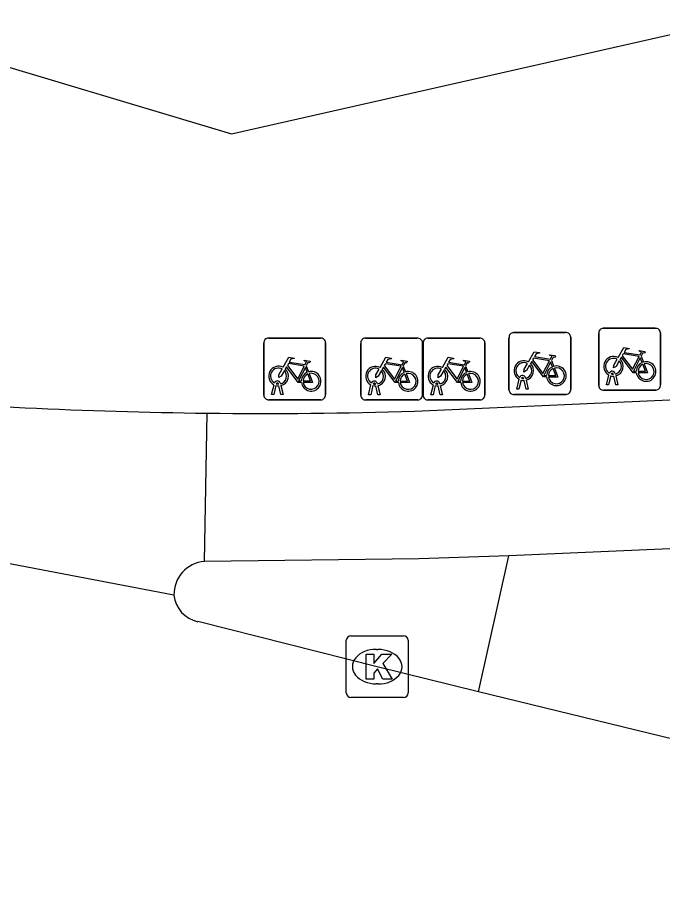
# Model space of a CAD drawing. Extents: x 161772 to 163123, y 383092 to 383917.
# Drawn here: x 163065.88 to 163076.32, y 383643.9 to 383658.06 of the extents above; entities that cross this region are included whole.
import ezdxf

# ---------------------------------------------------------------- set-up
doc = ezdxf.new("R2010")
doc.units = 0
for name, color, linetype in [('IMGEO_Fietsenrek', 7, 'Continuous'), ('IMGEO_Fietspad_gesloten', 7, 'Continuous'), ('IMGEO_Kolk', 7, 'Continuous'), ('IMGEO_Pand', 7, 'Continuous'), ('IMGEO_Rijbaan_lokaal_gesloten', 7, 'Continuous'), ('IMGEO_Verkeerseiland_open', 7, 'Continuous')]:
    doc.layers.add(name, color=color, linetype=linetype)

msp = doc.modelspace()

# ---------------------------------------------------------------- linework, layer by layer
at = {"layer": 'IMGEO_Fietsenrek'}
for p, q in [((163075.359, 383653.032), (163076.2, 383653.032)), ((163076.2, 383653.032), (163075.359, 383653.032)), ((163069.94, 383652.875), (163070.781, 383652.875)), ((163070.781, 383652.875), (163069.94, 383652.875)), ((163071.509, 383652.873), (163072.35, 383652.873)), ((163072.35, 383652.873), (163071.509, 383652.873)), ((163072.518, 383652.873), (163073.359, 383652.873)), ((163073.359, 383652.873), (163072.518, 383652.873)), ((163073.833, 383652.038), (163073.833, 383652.879)), ((163073.833, 383652.879), (163073.833, 383652.038)), ((163073.908, 383652.963), (163074.749, 383652.963)), ((163074.749, 383652.963), (163073.908, 383652.963)), ((163074.833, 383652.888), (163074.833, 383652.047)), ((163074.833, 383652.047), (163074.833, 383652.888)), ((163075.284, 383652.107), (163075.284, 383652.948)), ((163075.284, 383652.948), (163075.284, 383652.107)), ((163076.284, 383652.957), (163076.284, 383652.116)), ((163076.284, 383652.116), (163076.284, 383652.957)), ((163069.865, 383651.95), (163069.865, 383652.791)), ((163069.865, 383652.791), (163069.865, 383651.95)), ((163070.865, 383652.8), (163070.865, 383651.959)), ((163070.865, 383651.959), (163070.865, 383652.8)), ((163071.434, 383651.948), (163071.434, 383652.789)), ((163071.434, 383652.789), (163071.434, 383651.948)), ((163072.434, 383652.798), (163072.434, 383651.957)), ((163072.434, 383651.957), (163072.434, 383652.798)), ((163072.443, 383651.948), (163072.443, 383652.789)), ((163072.443, 383652.789), (163072.443, 383651.948)), ((163073.443, 383652.798), (163073.443, 383651.957)), ((163073.443, 383651.957), (163073.443, 383652.798)), ((163075.971, 383652.581), (163076.007, 383652.486)), ((163074.52, 383652.512), (163074.556, 383652.417)), ((163070.552, 383652.424), (163070.588, 383652.329)), ((163072.121, 383652.422), (163072.157, 383652.327)), ((163073.13, 383652.422), (163073.166, 383652.327)), ((163075.553, 383652.299), (163075.554, 383652.292)), ((163073.96, 383652.047), (163073.999, 383652.207)), ((163074.029, 383652.195), (163073.994, 383652.047)), ((163074.071, 383652.219), (163074.07, 383652.223)), ((163074.112, 383652.047), (163074.078, 383652.189)), ((163074.102, 383652.23), (163074.103, 383652.223)), ((163074.11, 383652.193), (163074.145, 383652.047)), ((163075.411, 383652.116), (163075.45, 383652.276)), ((163075.48, 383652.264), (163075.445, 383652.116)), ((163075.522, 383652.288), (163075.521, 383652.292)), ((163075.563, 383652.116), (163075.529, 383652.258)), ((163075.561, 383652.262), (163075.596, 383652.116)), ((163069.992, 383651.959), (163070.031, 383652.119)), ((163070.061, 383652.107), (163070.026, 383651.959)), ((163070.103, 383652.131), (163070.102, 383652.135)), ((163070.144, 383651.959), (163070.11, 383652.101)), ((163070.134, 383652.142), (163070.135, 383652.135)), ((163070.142, 383652.105), (163070.177, 383651.959)), ((163071.561, 383651.957), (163071.6, 383652.117)), ((163071.63, 383652.105), (163071.595, 383651.957)), ((163071.672, 383652.129), (163071.671, 383652.133)), ((163071.713, 383651.957), (163071.679, 383652.099)), ((163071.703, 383652.14), (163071.704, 383652.133)), ((163071.711, 383652.103), (163071.746, 383651.957)), ((163072.57, 383651.957), (163072.609, 383652.117)), ((163072.639, 383652.105), (163072.604, 383651.957)), ((163072.681, 383652.129), (163072.68, 383652.133)), ((163072.722, 383651.957), (163072.688, 383652.099)), ((163072.712, 383652.14), (163072.713, 383652.133)), ((163072.72, 383652.103), (163072.755, 383651.957)), ((163073.994, 383652.047), (163073.96, 383652.047)), ((163074.145, 383652.047), (163074.112, 383652.047)), ((163076.209, 383652.032), (163075.368, 383652.032)), ((163075.368, 383652.032), (163076.209, 383652.032)), ((163075.445, 383652.116), (163075.411, 383652.116)), ((163075.596, 383652.116), (163075.563, 383652.116)), ((163070.79, 383651.875), (163069.949, 383651.875)), ((163069.949, 383651.875), (163070.79, 383651.875)), ((163070.026, 383651.959), (163069.992, 383651.959)), ((163070.177, 383651.959), (163070.144, 383651.959)), ((163072.359, 383651.873), (163071.518, 383651.873)), ((163071.518, 383651.873), (163072.359, 383651.873)), ((163071.595, 383651.957), (163071.561, 383651.957)), ((163071.746, 383651.957), (163071.713, 383651.957)), ((163073.368, 383651.873), (163072.527, 383651.873)), ((163072.527, 383651.873), (163073.368, 383651.873)), ((163072.604, 383651.957), (163072.57, 383651.957)), ((163072.755, 383651.957), (163072.722, 383651.957)), ((163074.758, 383651.963), (163073.917, 383651.963)), ((163073.917, 383651.963), (163074.758, 383651.963))]:
    msp.add_line(p, q, dxfattribs=at)
for points in [[(163075.597, 383652.558), (163075.692, 383652.722), (163075.778, 383652.708), (163075.78, 383652.699), (163075.724, 383652.688), (163075.697, 383652.643), (163075.953, 383652.602)], [(163074.146, 383652.489), (163074.241, 383652.653), (163074.327, 383652.639), (163074.329, 383652.63), (163074.273, 383652.619), (163074.246, 383652.574), (163074.502, 383652.533)], [(163074.502, 383652.533), (163074.527, 383652.582), (163074.521, 383652.586), (163074.498, 383652.59), (163074.486, 383652.597), (163074.485, 383652.6), (163074.487, 383652.605), (163074.582, 383652.59), (163074.584, 383652.58), (163074.574, 383652.567), (163074.562, 383652.561), (163074.548, 383652.567), (163074.52, 383652.512)], [(163075.94, 383652.577), (163075.683, 383652.618), (163075.666, 383652.589), (163075.833, 383652.369), (163075.94, 383652.577)], [(163075.953, 383652.602), (163075.978, 383652.651), (163075.972, 383652.655), (163075.949, 383652.659), (163075.937, 383652.666), (163075.936, 383652.669), (163075.938, 383652.674), (163076.033, 383652.659), (163076.035, 383652.649), (163076.025, 383652.636), (163076.013, 383652.63), (163075.999, 383652.636), (163075.971, 383652.581)], [(163070.178, 383652.401), (163070.273, 383652.565), (163070.359, 383652.551), (163070.361, 383652.542), (163070.305, 383652.531), (163070.278, 383652.486), (163070.534, 383652.445)], [(163070.521, 383652.42), (163070.264, 383652.461), (163070.247, 383652.432), (163070.414, 383652.212), (163070.521, 383652.42)], [(163070.534, 383652.445), (163070.559, 383652.494), (163070.553, 383652.498), (163070.53, 383652.502), (163070.518, 383652.509), (163070.517, 383652.512), (163070.519, 383652.517), (163070.614, 383652.502), (163070.616, 383652.492), (163070.606, 383652.479), (163070.594, 383652.473), (163070.58, 383652.479), (163070.552, 383652.424)], [(163071.747, 383652.399), (163071.842, 383652.563), (163071.928, 383652.549), (163071.93, 383652.54), (163071.874, 383652.529), (163071.847, 383652.484), (163072.103, 383652.443)], [(163072.09, 383652.418), (163071.833, 383652.459), (163071.816, 383652.43), (163071.983, 383652.21), (163072.09, 383652.418)], [(163072.103, 383652.443), (163072.128, 383652.492), (163072.122, 383652.496), (163072.099, 383652.5), (163072.087, 383652.507), (163072.086, 383652.51), (163072.088, 383652.515), (163072.183, 383652.5), (163072.185, 383652.49), (163072.175, 383652.477), (163072.163, 383652.471), (163072.149, 383652.477), (163072.121, 383652.422)], [(163072.756, 383652.399), (163072.851, 383652.563), (163072.937, 383652.549), (163072.939, 383652.54), (163072.883, 383652.529), (163072.856, 383652.484), (163073.112, 383652.443)], [(163073.099, 383652.418), (163072.842, 383652.459), (163072.825, 383652.43), (163072.992, 383652.21), (163073.099, 383652.418)], [(163073.112, 383652.443), (163073.137, 383652.492), (163073.131, 383652.496), (163073.108, 383652.5), (163073.096, 383652.507), (163073.095, 383652.51), (163073.097, 383652.515), (163073.192, 383652.5), (163073.194, 383652.49), (163073.184, 383652.477), (163073.172, 383652.471), (163073.158, 383652.477), (163073.13, 383652.422)], [(163074.167, 383652.437), (163074.115, 383652.347), (163074.075, 383652.322), (163074.076, 383652.369), (163074.131, 383652.463)], [(163074.442, 383652.245), (163074.392, 383652.245), (163074.201, 383652.496), (163074.182, 383652.464)], [(163074.489, 383652.508), (163074.232, 383652.549), (163074.215, 383652.52), (163074.382, 383652.3), (163074.489, 383652.508)], [(163074.537, 383652.41), (163074.507, 383652.487), (163074.398, 383652.269), (163074.441, 383652.269)], [(163075.618, 383652.506), (163075.566, 383652.416), (163075.526, 383652.391), (163075.527, 383652.438), (163075.582, 383652.532)], [(163075.893, 383652.314), (163075.843, 383652.314), (163075.652, 383652.565), (163075.633, 383652.533)], [(163075.988, 383652.479), (163075.958, 383652.556), (163075.849, 383652.338), (163075.892, 383652.338)], [(163075.922, 383652.338), (163076.042, 383652.337), (163075.998, 383652.451)], [(163076.018, 383652.458), (163076.073, 383652.313), (163075.923, 383652.313)], [(163070.199, 383652.349), (163070.147, 383652.259), (163070.107, 383652.234), (163070.108, 383652.281), (163070.163, 383652.375)], [(163070.474, 383652.157), (163070.424, 383652.157), (163070.233, 383652.408), (163070.214, 383652.376)], [(163070.569, 383652.322), (163070.539, 383652.399), (163070.43, 383652.181), (163070.473, 383652.181)], [(163070.503, 383652.181), (163070.623, 383652.18), (163070.579, 383652.294)], [(163070.599, 383652.301), (163070.654, 383652.156), (163070.504, 383652.156)], [(163071.768, 383652.347), (163071.716, 383652.257), (163071.676, 383652.232), (163071.677, 383652.279), (163071.732, 383652.373)], [(163072.043, 383652.155), (163071.993, 383652.155), (163071.802, 383652.406), (163071.783, 383652.374)], [(163072.138, 383652.32), (163072.108, 383652.397), (163071.999, 383652.179), (163072.042, 383652.179)], [(163072.168, 383652.299), (163072.223, 383652.154), (163072.073, 383652.154)], [(163072.777, 383652.347), (163072.725, 383652.257), (163072.685, 383652.232), (163072.686, 383652.279), (163072.741, 383652.373)], [(163073.052, 383652.155), (163073.002, 383652.155), (163072.811, 383652.406), (163072.792, 383652.374)], [(163073.147, 383652.32), (163073.117, 383652.397), (163073.008, 383652.179), (163073.051, 383652.179)], [(163073.177, 383652.299), (163073.232, 383652.154), (163073.082, 383652.154)], [(163074.471, 383652.269), (163074.591, 383652.268), (163074.547, 383652.382)], [(163074.567, 383652.389), (163074.622, 383652.244), (163074.472, 383652.244)], [(163072.072, 383652.179), (163072.192, 383652.178), (163072.148, 383652.292)], [(163073.081, 383652.179), (163073.201, 383652.178), (163073.157, 383652.292)]]:
    msp.add_lwpolyline(points, dxfattribs=at)
for centre, radius, start, end in [((163075.362, 383652.954), 0.0779, 92.4484, 184.2845), ((163075.362, 383652.954), 0.0779, 92.4484, 184.2845), ((163076.206, 383652.954), 0.0779, 2.4484, 94.2845), ((163076.206, 383652.954), 0.0779, 2.4484, 94.2845), ((163069.943, 383652.797), 0.0779, 92.4484, 184.2845), ((163069.943, 383652.797), 0.0779, 92.4484, 184.2845), ((163070.787, 383652.797), 0.0779, 2.4484, 94.2845), ((163070.787, 383652.797), 0.0779, 2.4484, 94.2845), ((163071.512, 383652.795), 0.0779, 92.4484, 184.2845), ((163071.512, 383652.795), 0.0779, 92.4484, 184.2845), ((163072.356, 383652.795), 0.0779, 2.4484, 94.2845), ((163072.356, 383652.795), 0.0779, 2.4484, 94.2845), ((163072.521, 383652.795), 0.0779, 92.4484, 184.2845), ((163072.521, 383652.795), 0.0779, 92.4484, 184.2845), ((163073.365, 383652.795), 0.0779, 2.4484, 94.2845), ((163073.365, 383652.795), 0.0779, 2.4484, 94.2845), ((163073.911, 383652.885), 0.0779, 92.4484, 184.2845), ((163073.911, 383652.885), 0.0779, 92.4484, 184.2845), ((163074.755, 383652.885), 0.0779, 2.4484, 94.2845), ((163074.755, 383652.885), 0.0779, 2.4484, 94.2845), ((163074.073, 383652.348), 0.159, 62.6766, 242.1369), ((163074.073, 383652.348), 0.129, 63.3192, 238.903), ((163074.073, 383652.348), 0.129, 283.6043, 43.4302), ((163074.073, 383652.348), 0.159, 283.5766, 46.6042), ((163075.524, 383652.417), 0.159, 62.6766, 242.1369), ((163075.524, 383652.417), 0.129, 63.3192, 238.903), ((163075.524, 383652.417), 0.129, 283.6043, 43.4302), ((163075.524, 383652.417), 0.159, 283.5766, 46.6042), ((163076.051, 383652.333), 0.159, 113.3408, 178.3217), ((163076.051, 383652.333), 0.159, 187.0065, 105.7708), ((163076.051, 383652.333), 0.129, 113.923, 177.9556), ((163076.051, 383652.333), 0.129, 188.6715, 104.5883), ((163070.105, 383652.26), 0.159, 62.6766, 242.1369), ((163070.105, 383652.26), 0.129, 63.3192, 238.903), ((163070.105, 383652.26), 0.129, 283.6043, 43.4302), ((163070.105, 383652.26), 0.159, 283.5766, 46.6042), ((163070.632, 383652.176), 0.159, 113.3408, 178.3217), ((163070.632, 383652.176), 0.159, 187.0065, 105.7708), ((163070.632, 383652.176), 0.129, 113.923, 177.9556), ((163070.632, 383652.176), 0.129, 188.6715, 104.5883), ((163071.674, 383652.258), 0.159, 62.6766, 242.1369), ((163071.674, 383652.258), 0.129, 63.3192, 238.903), ((163071.674, 383652.258), 0.129, 283.6043, 43.4302), ((163071.674, 383652.258), 0.159, 283.5766, 46.6042), ((163072.201, 383652.174), 0.159, 113.3408, 178.3217), ((163072.201, 383652.174), 0.159, 187.0065, 105.7708), ((163072.201, 383652.174), 0.129, 188.6715, 104.5883), ((163072.683, 383652.258), 0.159, 62.6766, 242.1369), ((163072.683, 383652.258), 0.129, 63.3192, 238.903), ((163072.683, 383652.258), 0.129, 283.6043, 43.4302), ((163072.683, 383652.258), 0.159, 283.5766, 46.6042), ((163073.21, 383652.174), 0.159, 113.3408, 178.3217), ((163073.21, 383652.174), 0.159, 187.0065, 105.7708), ((163073.21, 383652.174), 0.129, 188.6715, 104.5883), ((163074.6, 383652.264), 0.159, 113.3408, 178.3217), ((163074.6, 383652.264), 0.159, 187.0065, 105.7708), ((163074.6, 383652.264), 0.129, 113.923, 177.9556), ((163074.6, 383652.264), 0.129, 188.6715, 104.5883), ((163075.504, 383652.288), 0.0499, 12.8025, 158.6934), ((163075.504, 383652.288), 0.0174, 12.8025, 163.4502), ((163070.085, 383652.131), 0.0499, 12.8025, 158.6934), ((163071.654, 383652.129), 0.0499, 12.8025, 158.6934), ((163072.201, 383652.174), 0.129, 113.923, 177.9556), ((163072.663, 383652.129), 0.0499, 12.8025, 158.6934), ((163073.21, 383652.174), 0.129, 113.923, 177.9556), ((163074.053, 383652.219), 0.0499, 12.8025, 158.6934), ((163074.073, 383652.348), 0.159, 253.9967, 271.7867), ((163074.053, 383652.219), 0.0174, 12.8025, 163.4502), ((163074.073, 383652.348), 0.129, 253.415, 269.0204), ((163075.524, 383652.417), 0.159, 253.9967, 271.7867), ((163075.524, 383652.417), 0.129, 253.415, 269.0204), ((163070.105, 383652.26), 0.159, 253.9967, 271.7867), ((163070.085, 383652.131), 0.0174, 12.8025, 163.4502), ((163070.105, 383652.26), 0.129, 253.415, 269.0204), ((163071.674, 383652.258), 0.159, 253.9967, 271.7867), ((163071.654, 383652.129), 0.0174, 12.8025, 163.4502), ((163071.674, 383652.258), 0.129, 253.415, 269.0204), ((163072.683, 383652.258), 0.159, 253.9967, 271.7867), ((163072.663, 383652.129), 0.0174, 12.8025, 163.4502), ((163072.683, 383652.258), 0.129, 253.415, 269.0204), ((163073.911, 383652.041), 0.0779, 182.4484, 274.2845), ((163073.911, 383652.041), 0.0779, 182.4484, 274.2845), ((163074.755, 383652.041), 0.0779, 272.4484, 4.2845), ((163074.755, 383652.041), 0.0779, 272.4484, 4.2845), ((163075.362, 383652.11), 0.0779, 182.4484, 274.2845), ((163075.362, 383652.11), 0.0779, 182.4484, 274.2845), ((163076.206, 383652.11), 0.0779, 272.4484, 4.2845), ((163076.206, 383652.11), 0.0779, 272.4484, 4.2845), ((163069.943, 383651.953), 0.0779, 182.4484, 274.2845), ((163069.943, 383651.953), 0.0779, 182.4484, 274.2845), ((163070.787, 383651.953), 0.0779, 272.4484, 4.2845), ((163070.787, 383651.953), 0.0779, 272.4484, 4.2845), ((163071.512, 383651.951), 0.0779, 182.4484, 274.2845), ((163071.512, 383651.951), 0.0779, 182.4484, 274.2845), ((163072.356, 383651.951), 0.0779, 272.4484, 4.2845), ((163072.356, 383651.951), 0.0779, 272.4484, 4.2845), ((163072.521, 383651.951), 0.0779, 182.4484, 274.2845), ((163072.521, 383651.951), 0.0779, 182.4484, 274.2845), ((163073.365, 383651.951), 0.0779, 272.4484, 4.2845), ((163073.365, 383651.951), 0.0779, 272.4484, 4.2845)]:
    msp.add_arc(centre, radius, start, end, dxfattribs=at)
at = {"layer": 'IMGEO_Fietspad_gesloten'}
for points in [[(163072.304, 383651.693), (163087.356, 383652.363)], [(163088.959, 383650.007), (163073.832, 383649.35)], [(163073.832, 383649.35), (163072.374, 383649.304), (163068.905, 383649.262)]]:
    msp.add_lwpolyline(points, dxfattribs=at)
msp.add_arc((163069.833, 383729.913), 78.259, 269.35124, 271.80931, dxfattribs=at)
at = {"layer": 'IMGEO_Kolk'}
for p, q in [((163071.275, 383648.058), (163072.127, 383648.058)), ((163071.2, 383647.132), (163071.2, 383647.984)), ((163072.201, 383647.984), (163072.201, 383647.132)), ((163071.688, 383647.838), (163071.713, 383647.838)), ((163071.711, 383647.278), (163071.686, 383647.278)), ((163072.127, 383647.058), (163071.275, 383647.058))]:
    msp.add_line(p, q, dxfattribs=at)
for points in [[(163071.275, 383648.058), (163072.127, 383648.058)], [(163071.2, 383647.132), (163071.2, 383647.984)], [(163072.201, 383647.984), (163072.201, 383647.132)], [(163071.521, 383647.758), (163071.644, 383647.758), (163071.644, 383647.607), (163071.774, 383647.758), (163071.938, 383647.758), (163071.792, 383647.607), (163071.945, 383647.358), (163071.793, 383647.358), (163071.708, 383647.522), (163071.644, 383647.455), (163071.644, 383647.358), (163071.521, 383647.358), (163071.521, 383647.758)], [(163072.127, 383647.058), (163071.275, 383647.058)]]:
    msp.add_lwpolyline(points, dxfattribs=at)
for centre, start, end in [((163071.277, 383647.982), 91.552, 178.448), ((163071.277, 383647.982), 91.552, 178.448), ((163072.125, 383647.982), 1.552, 88.448), ((163072.125, 383647.982), 1.552, 88.448), ((163071.277, 383647.134), 181.552, 268.448), ((163071.277, 383647.134), 181.552, 268.448), ((163072.125, 383647.134), 271.552, 358.448), ((163072.125, 383647.134), 271.552, 358.448)]:
    msp.add_arc(centre, 0.0765, start, end, dxfattribs=at)
for centre, major_axis, ratio, start_param, end_param in [((163071.687, 383647.558), (-0.387, 0.002), 0.722429, 4.712389, 7.853982), ((163071.712, 383647.558), (-0.39, 0.002), 0.717154, 1.570796, 4.712389)]:
    msp.add_ellipse(centre, major_axis=major_axis, ratio=ratio, start_param=start_param, end_param=end_param, dxfattribs=at)
at = {"layer": 'IMGEO_Pand'}
msp.add_lwpolyline([(163060.118, 383658.944), (163069.345, 383656.181), (163076.875, 383657.883)], dxfattribs=at)
at = {"layer": 'IMGEO_Rijbaan_lokaal_gesloten'}
for points in [[(163068.412, 383648.714), (163055.66, 383651.151), (162995.015, 383669.434), (162991.387, 383671.672), (162990.276, 383672.137), (162988.358, 383672.6), (162986.033, 383673.034), (162984.65, 383673.195), (162982.868, 383673.003), (162940.29, 383685.511), (162929.61, 383688.342), (162919.751, 383690.168), (162907.427, 383691.265), (162894.374, 383691.174), (162870.658, 383687.649)], [(163068.905, 383649.262), (163068.947, 383651.659)], [(163073.342, 383647.148), (163071.701, 383647.557), (163068.799, 383648.286)], [(163090.037, 383643.904), (163088.807, 383643.936), (163086.551, 383644.067), (163084.561, 383644.417), (163073.342, 383647.148)]]:
    msp.add_lwpolyline(points, dxfattribs=at)
for centre, radius, start, end in [((163069.797, 383729.624), 77.969, 265.05141, 269.37552), ((163068.949, 383648.726), 0.537, 94.7283, 181.3204), ((163068.9, 383648.766), 0.491, 186.098, 258.1422)]:
    msp.add_arc(centre, radius, start, end, dxfattribs=at)
at = {"layer": 'IMGEO_Verkeerseiland_open'}
msp.add_lwpolyline([(163073.342, 383647.148), (163073.832, 383649.35)], dxfattribs=at)

doc.saveas('drawing.dxf')
